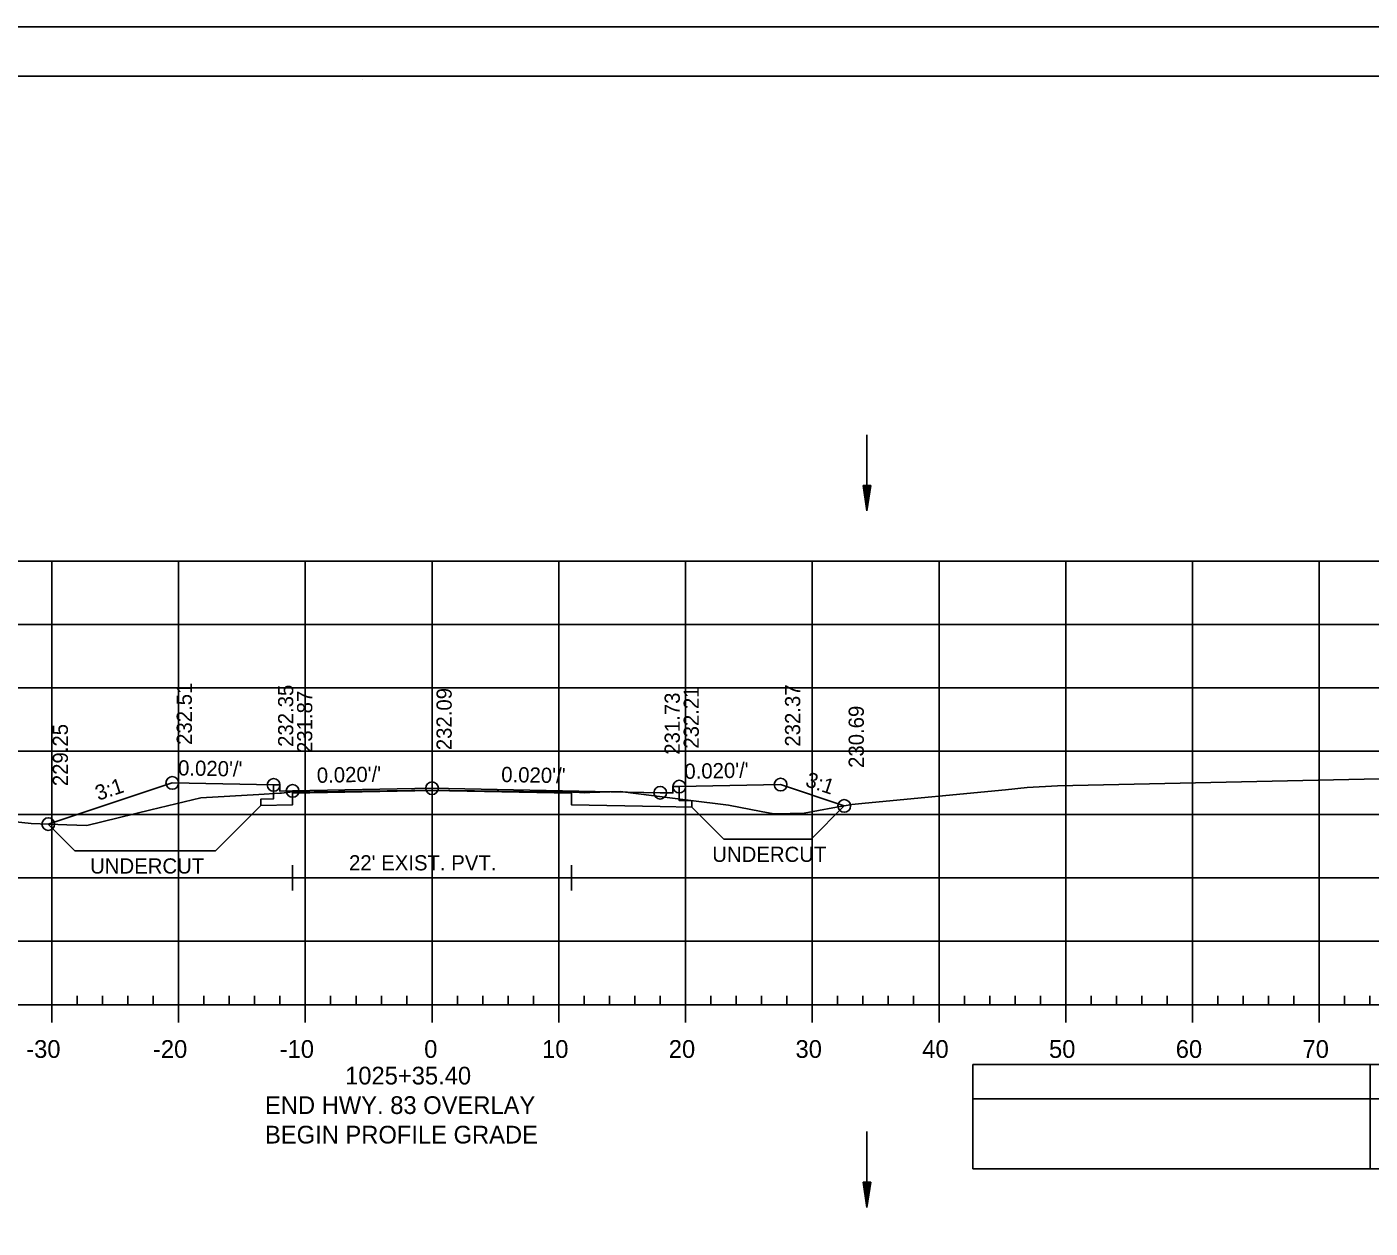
# Model space of a CAD drawing. Extents: x 1386544 to 1388153, y 379785 to 390999.
# Drawn here: x 1387334.1 to 1387440.1, y 383495.3 to 383590.1 of the extents above; entities that cross this region are included whole.
import ezdxf

# ---------------------------------------------------------------- set-up
doc = ezdxf.new("R2010")
doc.units = 0
for name, color, linetype in [('R_Alt Surface', 7, 'Continuous'), ('R_Axis', 7, 'Continuous'), ('R_Axis Annot', 7, 'Continuous'), ('R_Border', 7, 'Continuous'), ('R_Dimension', 7, 'Continuous'), ('R_Exist Surface', 7, 'Continuous'), ('R_Fin Surface', 7, 'Continuous'), ('R_Grid', 7, 'Continuous'), ('R_No Plot', 7, 'Continuous'), ('R_Striping', 7, 'Continuous'), ('R_Water', 7, 'Continuous'), ('R_Xsect Elev', 7, 'Continuous'), ('R_Xsect Slope', 7, 'Continuous')]:
    doc.layers.add(name, color=color, linetype=linetype)

msp = doc.modelspace()

# ---------------------------------------------------------------- linework, layer by layer
at = {"layer": 'R_Alt Surface'}
for points in [[(1387385.54, 383530.12), (1387385.54, 383529.02), (1387386.54, 383529), (1387386.54, 383528.5), (1387384.04, 383528.55), (1387377.04, 383528.69), (1387377.04, 383529.61), (1387366.04, 383529.83), (1387355.04, 383529.61), (1387355.04, 383528.69), (1387355.04, 383528.69), (1387352.54, 383528.64), (1387352.54, 383529.14), (1387353.54, 383529.16), (1387353.54, 383530.26)], [(1387355.04, 383523.91), (1387355.04, 383521.91)], [(1387377.04, 383523.91), (1387377.04, 383521.91)], [(1387355.04, 383522.91), (1387377.04, 383522.91)]]:
    msp.add_lwpolyline(points, dxfattribs=at)
at = {"layer": 'R_Axis'}
for p, q in [((1387338.04, 383512.91), (1387338.04, 383513.61)), ((1387340.04, 383512.91), (1387340.04, 383513.61)), ((1387342.04, 383512.91), (1387342.04, 383513.61)), ((1387344.04, 383512.91), (1387344.04, 383513.61)), ((1387348.04, 383512.91), (1387348.04, 383513.61)), ((1387350.04, 383512.91), (1387350.04, 383513.61)), ((1387352.04, 383512.91), (1387352.04, 383513.61)), ((1387354.04, 383512.91), (1387354.04, 383513.61)), ((1387358.04, 383512.91), (1387358.04, 383513.61)), ((1387360.04, 383512.91), (1387360.04, 383513.61)), ((1387362.04, 383512.91), (1387362.04, 383513.61)), ((1387364.04, 383512.91), (1387364.04, 383513.61)), ((1387368.04, 383512.91), (1387368.04, 383513.61)), ((1387370.04, 383512.91), (1387370.04, 383513.61)), ((1387372.04, 383512.91), (1387372.04, 383513.61)), ((1387374.04, 383512.91), (1387374.04, 383513.61)), ((1387378.04, 383512.91), (1387378.04, 383513.61)), ((1387380.04, 383512.91), (1387380.04, 383513.61)), ((1387382.04, 383512.91), (1387382.04, 383513.61)), ((1387384.04, 383512.91), (1387384.04, 383513.61)), ((1387388.04, 383512.91), (1387388.04, 383513.61)), ((1387390.04, 383512.91), (1387390.04, 383513.61)), ((1387392.04, 383512.91), (1387392.04, 383513.61)), ((1387394.04, 383512.91), (1387394.04, 383513.61)), ((1387398.04, 383512.91), (1387398.04, 383513.61)), ((1387400.04, 383512.91), (1387400.04, 383513.61)), ((1387402.04, 383512.91), (1387402.04, 383513.61)), ((1387404.04, 383512.91), (1387404.04, 383513.61)), ((1387408.04, 383512.91), (1387408.04, 383513.61)), ((1387410.04, 383512.91), (1387410.04, 383513.61)), ((1387412.04, 383512.91), (1387412.04, 383513.61)), ((1387414.04, 383512.91), (1387414.04, 383513.61)), ((1387418.04, 383512.91), (1387418.04, 383513.61)), ((1387420.04, 383512.91), (1387420.04, 383513.61)), ((1387422.04, 383512.91), (1387422.04, 383513.61)), ((1387424.04, 383512.91), (1387424.04, 383513.61)), ((1387428.04, 383512.91), (1387428.04, 383513.61)), ((1387430.04, 383512.91), (1387430.04, 383513.61)), ((1387432.04, 383512.91), (1387432.04, 383513.61)), ((1387434.04, 383512.91), (1387434.04, 383513.61)), ((1387438.04, 383512.91), (1387438.04, 383513.61)), ((1387440.04, 383512.91), (1387440.04, 383513.61)), ((1387221.04, 383512.91), (1387511.04, 383512.91)), ((1387336.04, 383511.51), (1387336.04, 383512.91)), ((1387346.04, 383511.51), (1387346.04, 383512.91)), ((1387356.04, 383511.51), (1387356.04, 383512.91)), ((1387366.04, 383511.51), (1387366.04, 383512.91)), ((1387376.04, 383511.51), (1387376.04, 383512.91)), ((1387386.04, 383511.51), (1387386.04, 383512.91)), ((1387396.04, 383511.51), (1387396.04, 383512.91)), ((1387406.04, 383511.51), (1387406.04, 383512.91)), ((1387416.04, 383511.51), (1387416.04, 383512.91)), ((1387426.04, 383511.51), (1387426.04, 383512.91)), ((1387436.04, 383511.51), (1387436.04, 383512.91))]:
    msp.add_line(p, q, dxfattribs=at)
at = {"layer": 'R_Axis Annot'}
for points in [[(1387440.06, 383505.47), (1387511.04, 383505.47), (1387511.04, 383508.18), (1387440.06, 383508.18)], [(1387440.06, 383499.94), (1387511.04, 383499.94), (1387511.04, 383505.47), (1387440.06, 383505.47)]]:
    msp.add_lwpolyline(points, close=True, dxfattribs=at)
at = {"layer": 'R_Border'}
for p, q in [((1387208.04, 383586.21), (1387524.22, 383586.21)), ((1387360.56, 383585.95), (1387360.56, 383585.95)), ((1387360.56, 383585.95), (1387360.56, 383585.95))]:
    msp.add_line(p, q, dxfattribs=at)
at = {"layer": 'R_Dimension'}
for p, q in [((1387352.54, 383528.64), (1387348.95, 383525.06)), ((1387386.54, 383528.5), (1387389.06, 383525.98)), ((1387398.56, 383528.6), (1387395.95, 383525.98)), ((1387335.76, 383527.16), (1387337.86, 383525.06))]:
    msp.add_line(p, q, dxfattribs=at)
for points in [[(1387395.95, 383525.98), (1387389.06, 383525.98)], [(1387337.86, 383525.06), (1387348.95, 383525.06)]]:
    msp.add_lwpolyline(points, dxfattribs=at)
at = {"layer": 'R_Exist Surface'}
msp.add_lwpolyline([(1387322.15, 383528.54), (1387334.41, 383527.21), (1387337.23, 383527.11), (1387338.79, 383527.06), (1387343.85, 383528.29), (1387347.8, 383529.25), (1387352.38, 383529.5), (1387354.04, 383529.6), (1387354.16, 383529.61), (1387354.83, 383529.68), (1387364.43, 383529.82), (1387365.96, 383529.83), (1387367.44, 383529.81), (1387377.11, 383529.69), (1387377.24, 383529.69), (1387378.09, 383529.64), (1387378.5, 383529.67), (1387380.88, 383529.73), (1387386.25, 383529.06), (1387389.43, 383528.66), (1387392, 383528.17), (1387393.01, 383527.97), (1387393.19, 383527.98), (1387395.39, 383528.04), (1387397.67, 383528.45), (1387399.17, 383528.71), (1387400.21, 383528.81), (1387411.3, 383529.87), (1387413, 383530.06), (1387415.38, 383530.18), (1387467.41, 383531.31)], dxfattribs=at)
at = {"layer": 'R_Fin Surface'}
msp.add_lwpolyline([(1387335.76, 383527.16), (1387345.54, 383530.42), (1387353.54, 383530.26), (1387354.04, 383530.26), (1387354.04, 383529.76), (1387355.04, 383529.78), (1387366.04, 383530), (1387384.04, 383529.64), (1387385.04, 383529.62), (1387385.04, 383530.12), (1387385.54, 383530.12), (1387393.54, 383530.28), (1387398.56, 383528.6)], dxfattribs=at)
at = {"layer": 'R_Grid'}
for p, q in [((1387221.04, 383547.91), (1387511.04, 383547.91)), ((1387336.04, 383512.91), (1387336.04, 383547.91)), ((1387336.04, 383512.91), (1387336.04, 383547.91)), ((1387346.04, 383512.91), (1387346.04, 383547.91)), ((1387346.04, 383512.91), (1387346.04, 383547.91)), ((1387356.04, 383512.91), (1387356.04, 383547.91)), ((1387356.04, 383512.91), (1387356.04, 383547.91)), ((1387366.04, 383512.91), (1387366.04, 383547.91)), ((1387366.04, 383512.91), (1387366.04, 383547.91)), ((1387376.04, 383512.91), (1387376.04, 383547.91)), ((1387376.04, 383512.91), (1387376.04, 383547.91)), ((1387386.04, 383512.91), (1387386.04, 383547.91)), ((1387386.04, 383512.91), (1387386.04, 383547.91)), ((1387396.04, 383512.91), (1387396.04, 383547.91)), ((1387396.04, 383512.91), (1387396.04, 383547.91)), ((1387406.04, 383512.91), (1387406.04, 383547.91)), ((1387406.04, 383512.91), (1387406.04, 383547.91)), ((1387416.04, 383512.91), (1387416.04, 383547.91)), ((1387416.04, 383512.91), (1387416.04, 383547.91)), ((1387426.04, 383512.91), (1387426.04, 383547.91)), ((1387426.04, 383512.91), (1387426.04, 383547.91)), ((1387436.04, 383512.91), (1387436.04, 383547.91)), ((1387436.04, 383512.91), (1387436.04, 383547.91)), ((1387221.04, 383542.91), (1387511.04, 383542.91)), ((1387221.04, 383542.91), (1387511.04, 383542.91)), ((1387221.04, 383537.91), (1387511.04, 383537.91)), ((1387221.04, 383537.91), (1387511.04, 383537.91)), ((1387221.04, 383532.91), (1387511.04, 383532.91)), ((1387221.04, 383532.91), (1387511.04, 383532.91)), ((1387221.04, 383527.91), (1387511.04, 383527.91)), ((1387221.04, 383527.91), (1387511.04, 383527.91)), ((1387221.04, 383522.91), (1387511.04, 383522.91)), ((1387221.04, 383522.91), (1387511.04, 383522.91)), ((1387221.04, 383517.91), (1387511.04, 383517.91)), ((1387221.04, 383517.91), (1387511.04, 383517.91)), ((1387221.04, 383512.91), (1387511.04, 383512.91)), ((1387221.04, 383512.91), (1387511.04, 383512.91))]:
    msp.add_line(p, q, dxfattribs=at)
at = {"layer": 'R_No Plot'}
msp.add_line((1387195.64, 383590.1), (1387528.97, 383590.1), dxfattribs=at)
for points in [[(1387195.63, 383590.1), (1387528.97, 383590.1), (1387528.97, 383376.76), (1387195.63, 383376.76)], [(1387441.96, 383586.21), (1387461.58, 383586.21), (1387461.58, 383576.33), (1387477.69, 383576.33), (1387500.89, 383576.33), (1387500.89, 383551.99), (1387524.22, 383551.99), (1387524.22, 383380.75), (1387208.04, 383380.75), (1387208.04, 383586.21)]]:
    msp.add_lwpolyline(points, close=True, dxfattribs=at)
for centre in [(1387345.54, 383530.42), (1387353.54, 383530.26), (1387385.54, 383530.12), (1387393.54, 383530.28), (1387355.04, 383529.78), (1387366.04, 383530), (1387384.04, 383529.64), (1387398.56, 383528.6), (1387335.76, 383527.16)]:
    msp.add_circle(centre, 0.5, dxfattribs=at)
at = {"layer": 'R_Striping'}
for points in [[(1387408.72, 383505.47), (1387440.06, 383505.47), (1387440.06, 383508.18), (1387408.72, 383508.18)], [(1387408.72, 383499.95), (1387440.06, 383499.95), (1387440.06, 383505.47), (1387408.72, 383505.47)]]:
    msp.add_lwpolyline(points, close=True, dxfattribs=at)
at = {"layer": 'R_Water'}
for p, q in [((1387400.35, 383557.9), (1387400.35, 383551.9)), ((1387400.05, 383553.9), (1387400.35, 383551.9)), ((1387400.65, 383553.9), (1387400.05, 383553.9)), ((1387400.05, 383553.9), (1387400.35, 383551.9)), ((1387400.65, 383553.9), (1387400.05, 383553.9)), ((1387400.1, 383553.9), (1387400.35, 383552.24)), ((1387400.1, 383553.9), (1387400.35, 383552.24)), ((1387400.15, 383553.9), (1387400.35, 383552.58)), ((1387400.15, 383553.9), (1387400.35, 383552.58)), ((1387400.2, 383553.9), (1387400.35, 383552.91)), ((1387400.2, 383553.9), (1387400.35, 383552.91)), ((1387400.25, 383553.9), (1387400.35, 383553.25)), ((1387400.25, 383553.9), (1387400.35, 383553.25)), ((1387400.3, 383553.9), (1387400.35, 383553.59)), ((1387400.3, 383553.9), (1387400.35, 383553.59)), ((1387400.65, 383553.9), (1387400.35, 383551.9)), ((1387400.45, 383553.9), (1387400.35, 383553.25)), ((1387400.55, 383553.9), (1387400.35, 383552.58)), ((1387400.6, 383553.9), (1387400.35, 383552.24)), ((1387400.5, 383553.9), (1387400.35, 383552.91)), ((1387400.4, 383553.9), (1387400.35, 383553.59)), ((1387400.65, 383553.9), (1387400.35, 383551.9)), ((1387400.45, 383553.9), (1387400.35, 383553.25)), ((1387400.55, 383553.9), (1387400.35, 383552.58)), ((1387400.6, 383553.9), (1387400.35, 383552.24)), ((1387400.5, 383553.9), (1387400.35, 383552.91)), ((1387400.4, 383553.9), (1387400.35, 383553.59)), ((1387400.35, 383502.9), (1387400.35, 383496.9)), ((1387400.05, 383498.9), (1387400.35, 383496.9)), ((1387400.65, 383498.9), (1387400.05, 383498.9)), ((1387400.05, 383498.9), (1387400.35, 383496.9)), ((1387400.65, 383498.9), (1387400.05, 383498.9)), ((1387400.1, 383498.9), (1387400.35, 383497.24)), ((1387400.1, 383498.9), (1387400.35, 383497.24)), ((1387400.15, 383498.9), (1387400.35, 383497.58)), ((1387400.15, 383498.9), (1387400.35, 383497.58)), ((1387400.2, 383498.9), (1387400.35, 383497.91)), ((1387400.2, 383498.9), (1387400.35, 383497.91)), ((1387400.25, 383498.9), (1387400.35, 383498.25)), ((1387400.25, 383498.9), (1387400.35, 383498.25)), ((1387400.3, 383498.9), (1387400.35, 383498.59)), ((1387400.3, 383498.9), (1387400.35, 383498.59)), ((1387400.65, 383498.9), (1387400.35, 383496.9)), ((1387400.45, 383498.9), (1387400.35, 383498.25)), ((1387400.55, 383498.9), (1387400.35, 383497.58)), ((1387400.6, 383498.9), (1387400.35, 383497.24)), ((1387400.5, 383498.9), (1387400.35, 383497.91)), ((1387400.4, 383498.9), (1387400.35, 383498.59)), ((1387400.65, 383498.9), (1387400.35, 383496.9)), ((1387400.45, 383498.9), (1387400.35, 383498.25)), ((1387400.55, 383498.9), (1387400.35, 383497.58)), ((1387400.6, 383498.9), (1387400.35, 383497.24)), ((1387400.5, 383498.9), (1387400.35, 383497.91)), ((1387400.4, 383498.9), (1387400.35, 383498.59))]:
    msp.add_line(p, q, dxfattribs=at)

# ---------------------------------------------------------------- texts
at = {"layer": 'R_Axis Annot'}
for s, p in [('-30', (1387334.02, 383508.71)), ('-20', (1387344.02, 383508.71)), ('-10', (1387354.02, 383508.71)), ('0', (1387365.42, 383508.71)), ('10', (1387374.72, 383508.71)), ('20', (1387384.72, 383508.71)), ('30', (1387394.72, 383508.71)), ('40', (1387404.72, 383508.71)), ('50', (1387414.72, 383508.71)), ('60', (1387424.72, 383508.71)), ('70', (1387434.72, 383508.71)), ('1025+35.40', (1387359.18, 383506.61)), ('END HWY. 83 OVERLAY', (1387352.86, 383504.28)), ('BEGIN PROFILE GRADE', (1387352.86, 383501.95))]:
    msp.add_text(s, height=1.4, dxfattribs=at).set_placement(p)
at = {"layer": 'R_Dimension'}
for p in [(1387388.15, 383524.18), (1387339.06, 383523.26)]:
    msp.add_text('UNDERCUT', height=1.2, dxfattribs=at).set_placement(p)
at = {"layer": 'R_Water'}
msp.add_text("22' EXIST. PVT.", height=1.2, dxfattribs=at).set_placement((1387359.49, 383523.51))
at = {"layer": 'R_Xsect Elev'}
for s, p in [('232.51', (1387347.09, 383533.42)), ('232.35', (1387355.09, 383533.26)), ('232.37', (1387395.09, 383533.28)), ('231.87', (1387356.59, 383532.78)), ('232.09', (1387367.59, 383533)), ('231.73', (1387385.59, 383532.64)), ('232.21', (1387387.09, 383533.12)), ('230.69', (1387400.11, 383531.6)), ('229.25', (1387337.31, 383530.16))]:
    msp.add_text(s, height=1.2, rotation=90, dxfattribs=at).set_placement(p)
at = {"layer": 'R_Xsect Slope'}
for s, rotation, p in [("0.020'/'", 358.8542, (1387345.99, 383531.01)), ("0.020'/'", 1.1458, (1387356.96, 383530.42)), ("0.020'/'", 358.8542, (1387371.49, 383530.49)), ("0.020'/'", 1.1458, (1387385.96, 383530.73)), ('3:1', 18.4349, (1387339.7, 383529)), ('3:1', 341.5651, (1387395.42, 383530.18))]:
    msp.add_text(s, height=1.2, rotation=rotation, dxfattribs=at).set_placement(p)

doc.saveas('drawing.dxf')
